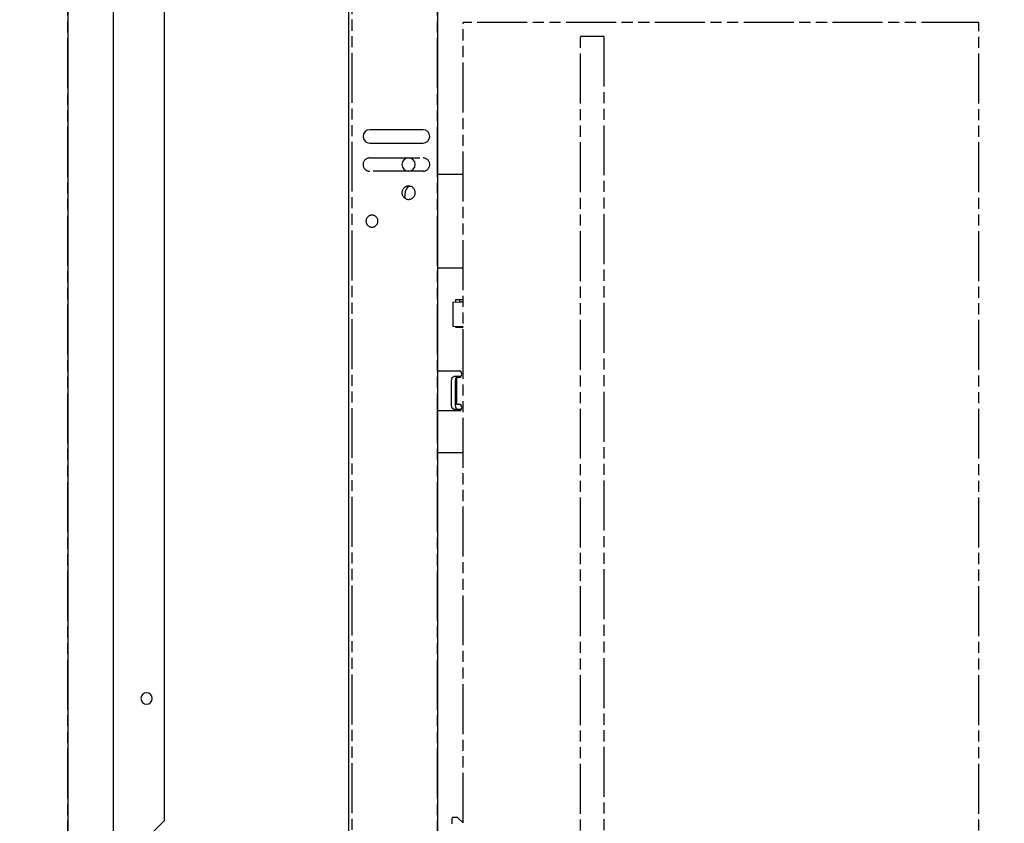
# Model space of a CAD drawing. Extents: x -156717 to 425753, y -51191 to 363295.
# Tile 271 of 502: x 135135 to 135578, y 112281 to 112643. Entities that reach past the tile are written whole.
import ezdxf

# ---------------------------------------------------------------- set-up
doc = ezdxf.new("R2010")
doc.units = 0
doc.header["$LTSCALE"] = 50
doc.linetypes.add('PHANTOM', pattern=[0.8, 0.45, -0.05, 0.1, -0.05, 0.1, -0.05])
doc.layers.get('0').update_dxf_attribs({"linetype": 'CONTINUOUS'})
doc.layers.get('Defpoints').update_dxf_attribs({"linetype": 'CONTINUOUS'})
doc.layers.add('DEFAULT_3', color=7, linetype='PHANTOM')
doc.layers.add('WL570---_TOEVOER', color=3, linetype='CONTINUOUS')
doc.styles.get("Standard").update_dxf_attribs({"font": 'ARIAL.TTF'})
doc.dimstyles.new('ISO-25', dxfattribs={"dimtxt": 2.5, "dimasz": 2.5, "dimexe": 1.25, "dimexo": 0.625, "dimtad": 1, "dimtih": 1, "dimdec": 4, "dimdsep": 46, "dimtxsty": 'Standard', "dimcen": 2.5, "dimadec": 0, "dimazin": 0, "dimtfac": 1, "dimtdec": 4, "dimtmove": 0, "dimatfit": 3, "dimfxl": 0, "dimtvp": 1, "dimtolj": 1, "dimtzin": 0, "dimarcsym": 0})

# ---------------------------------------------------------------- blocks, each defined once
blk = doc.blocks.new('*D158')
at = {"layer": 'Defpoints', "color": 0, "transparency": 16777216}
for p in [(135171.23, 112868.31), (134670.49, 112051.69), (135151.72, 112051.69)]:
    blk.add_point(p, dxfattribs=at)
at = {"layer": 'WL570---_TOEVOER', "color": 0, "lineweight": -2, "transparency": 16777216}
for p, q in [((135139.98, 112868.31), (134607.99, 112868.31)), ((134670.49, 112743.31), (134670.49, 112534.53)), ((134670.49, 112176.69), (134670.49, 112344.39)), ((135120.47, 112051.69), (134607.99, 112051.69))]:
    blk.add_line(p, q, dxfattribs=at)
at = {"layer": 'WL570---_TOEVOER', "color": 0, "transparency": 16777216}
for points in [[(134649.65, 112743.31), (134691.32, 112743.31), (134670.49, 112868.31)], [(134649.65, 112176.69), (134691.32, 112176.69), (134670.49, 112051.69)]]:
    blk.add_solid(points, dxfattribs=at)
at = {"layer": 'WL570---_TOEVOER', "color": 0, "transparency": 16777216, "insert": (134670.49, 112439.46), "char_height": 125, "attachment_point": 5}
blk.add_mtext('\\A1;817', dxfattribs=at)
blk = doc.blocks.new('*D172')
at = {"layer": 'Defpoints', "color": 0, "transparency": 16777216}
for p in [(134545.26, 113381.48), (135940.39, 113381.48), (135156.73, 112051.69)]:
    blk.add_point(p, dxfattribs=at)
at = {"layer": 'WL570---_TOEVOER', "color": 0, "lineweight": -2, "transparency": 16777216}
for p, q in [((135909.14, 113381.48), (134482.76, 113381.48)), ((134545.26, 113256.48), (134545.26, 112794.14)), ((134545.26, 112176.69), (134545.26, 112603.91)), ((135125.48, 112051.69), (134482.76, 112051.69))]:
    blk.add_line(p, q, dxfattribs=at)
at = {"layer": 'WL570---_TOEVOER', "color": 0, "transparency": 16777216}
for points in [[(134524.43, 113256.48), (134566.1, 113256.48), (134545.26, 113381.48)], [(134524.43, 112176.69), (134566.1, 112176.69), (134545.26, 112051.69)]]:
    blk.add_solid(points, dxfattribs=at)
at = {"layer": 'WL570---_TOEVOER', "color": 0, "transparency": 16777216, "insert": (134545.26, 112699.03), "char_height": 125, "attachment_point": 5}
blk.add_mtext('\\A1;1330 HT', dxfattribs=at)
blk = doc.blocks.new('*D173')
at = {"layer": 'Defpoints', "color": 0, "transparency": 16777216}
for p in [(137229.41, 113718.57), (135107.6, 113104.68), (137229.41, 112478.13)]:
    blk.add_point(p, dxfattribs=at)
at = {"layer": 'WL570---_TOEVOER', "color": 0, "lineweight": -2, "transparency": 16777216}
for p, q in [((135107.6, 113135.93), (135107.6, 113781.07)), ((137229.41, 112509.38), (137229.41, 113781.07)), ((135232.6, 113718.57), (137104.41, 113718.57))]:
    blk.add_line(p, q, dxfattribs=at)
at = {"layer": 'WL570---_TOEVOER', "color": 0, "transparency": 16777216}
for points in [[(135232.6, 113739.4), (135232.6, 113697.73), (135107.6, 113718.57)], [(137104.41, 113739.4), (137104.41, 113697.73), (137229.41, 113718.57)]]:
    blk.add_solid(points, dxfattribs=at)
at = {"layer": 'WL570---_TOEVOER', "color": 0, "transparency": 16777216, "insert": (136154.15, 113812.61), "char_height": 125, "attachment_point": 5}
blk.add_mtext('\\A1;2122 HT', dxfattribs=at)

msp = doc.modelspace()

# ---------------------------------------------------------------- linework, layer by layer
at = {"color": 7, "linetype": 'Continuous'}
for p, q in [((135283.12829, 112865.30548), (135283.12829, 112152.20153)), ((135323.13413, 112855.30402), (135323.13413, 112152.20153)), ((135316.63317, 112593.46586), (135292.62967, 112593.46586)), ((135292.62967, 112587.46498), (135316.63317, 112587.46498))]:
    msp.add_line(p, q, dxfattribs=at)
at = {"color": 3, "linetype": 'Continuous'}
for p, q in [((135156.60984, 112826.2998), (135156.60984, 112132.19862)), ((135177.11283, 112826.2998), (135177.11283, 112277.21976)), ((135200.11618, 112282.22049), (135200.11618, 112821.29907)), ((135195.11545, 112277.21976), (135200.11618, 112282.22049))]:
    msp.add_line(p, q, dxfattribs=at)
at = {"color": 7, "linetype": 'Continuous'}
for centre, start, end in [((135292.62967, 112590.46542), 90, 270), ((135316.63317, 112590.46542), 270, 90), ((135310.13222, 112577.76357), 90, 270), ((135310.13222, 112577.76357), 270, 90)]:
    msp.add_arc(centre, 3.00044, start, end, dxfattribs=at)
at = {"color": 3, "linetype": 'Continuous'}
for start, end in [(90, 270), (270, 90)]:
    msp.add_arc((135192.11502, 112337.2285), 2.55037, start, end, dxfattribs=at)
at = {"layer": 'DEFAULT_3', "color": 8, "linetype": 'PHANTOM'}
for p, q in [((135156.60984, 112132.19862), (135156.60984, 113371.37925)), ((135156.60984, 112132.19862), (135156.60984, 113371.37925)), ((135284.62851, 113348.07585), (135284.62851, 112132.19862)), ((135323.13413, 112132.19862), (135323.13413, 113348.07585)), ((135292.62968, 112580.764), (135316.63318, 112580.764)), ((135316.63318, 112574.76313), (135292.62968, 112574.76313))]:
    msp.add_line(p, q, dxfattribs=at)
at = {"layer": 'DEFAULT_3', "color": 6, "linetype": 'PHANTOM'}
for p, q in [((135337.95728, 112641.8229), (135334.63179, 112641.8229)), ((135334.63179, 112281.18533), (135334.63179, 112641.8229)), ((135334.63179, 112281.18533), (135334.63179, 112641.8229)), ((135563.58016, 112641.8229), (135337.95728, 112641.8229)), ((135566.90565, 112641.8229), (135563.58016, 112641.8229)), ((135566.90565, 112245.2901), (135566.90565, 112641.8229)), ((135566.90565, 112245.2901), (135566.90565, 112641.8229)), ((135389.3272, 112635.42197), (135387.51602, 112635.42197)), ((135387.51602, 112245.2901), (135387.51602, 112635.42197)), ((135398.04366, 112635.42197), (135389.3272, 112635.42197)), ((135398.04366, 112635.42197), (135398.04366, 112245.2901)), ((135323.13413, 112573.44294), (135334.63179, 112573.44294)), ((135308.58017, 112565.51611), (135308.51321, 112564.8091)), ((135308.51326, 112562.56727), (135308.51326, 112564.80181)), ((135308.67671, 112565.89789), (135308.58017, 112565.51611)), ((135308.98803, 112566.60259), (135308.67671, 112565.89789)), ((135309.44556, 112567.21334), (135308.98803, 112566.60259)), ((135310.0295, 112567.70543), (135309.44556, 112567.21334)), ((135310.62552, 112568.01047), (135310.0295, 112567.70543)), ((135323.13413, 112531.29679), (135334.63179, 112531.29679)), ((135330.21674, 112515.77973), (135333.04662, 112515.86567)), ((135330.21674, 112504.80773), (135330.21674, 112515.77973)), ((135331.40705, 112516.99471), (135333.04662, 112516.99471)), ((135331.40705, 112515.81588), (135331.40705, 112516.99471)), ((135333.04662, 112516.99471), (135333.04662, 112515.86567)), ((135333.04662, 112516.99471), (135334.63179, 112516.99471)), ((135333.04662, 112515.86567), (135334.63179, 112515.9138)), ((135333.04662, 112504.7218), (135330.21674, 112504.80773)), ((135331.40705, 112504.39287), (135331.40705, 112504.77158)), ((135333.04662, 112504.39287), (135331.40705, 112504.39287)), ((135333.04662, 112504.7218), (135333.04662, 112504.39287)), ((135334.63179, 112504.67366), (135333.04662, 112504.7218)), ((135334.63179, 112504.39287), (135333.04662, 112504.39287)), ((135323.13413, 112484.89003), (135333.07854, 112484.89003)), ((135333.7604, 112484.4506), (135333.07854, 112484.89003)), ((135334.04286, 112483.38981), (135333.7604, 112484.4506)), ((135329.42383, 112480.40237), (135329.78491, 112481.81649)), ((135329.42386, 112469.4006), (135329.42386, 112480.40237)), ((135329.78491, 112481.81649), (135330.65709, 112482.40258)), ((135330.65709, 112482.40258), (135333.77999, 112482.40258)), ((135331.43235, 112481.8165), (135331.07129, 112480.40237)), ((135331.07129, 112480.40237), (135331.07129, 112469.4006)), ((135331.63312, 112481.95141), (135331.43235, 112481.8165)), ((135332.30452, 112482.40257), (135331.63312, 112481.95141)), ((135331.67394, 112481.88959), (135331.67394, 112469.88784)), ((135332.52566, 112481.88959), (135331.67466, 112481.88959)), ((135333.07854, 112481.88959), (135332.52566, 112481.88959)), ((135333.07854, 112481.88959), (135333.7604, 112482.32902)), ((135333.7604, 112482.32902), (135333.77999, 112482.40258)), ((135333.77999, 112482.40258), (135334.04286, 112483.38981)), ((135333.07854, 112466.8874), (135323.13413, 112466.8874)), ((135329.78497, 112467.9864), (135329.42386, 112469.4006)), ((135330.65704, 112467.40045), (135329.78497, 112467.9864)), ((135330.65709, 112467.40045), (135330.65704, 112467.40045)), ((135332.30447, 112467.40039), (135330.65709, 112467.40039)), ((135331.07129, 112469.4006), (135331.4324, 112467.9864)), ((135331.4324, 112467.9864), (135332.30447, 112467.40039)), ((135331.67466, 112469.88784), (135332.52566, 112469.88784)), ((135333.77999, 112467.40039), (135332.30447, 112467.40039)), ((135332.52566, 112469.88784), (135333.07854, 112469.88784)), ((135333.7604, 112469.44842), (135333.07854, 112469.88784)), ((135333.07854, 112466.8874), (135333.7604, 112467.32683)), ((135334.04286, 112468.38762), (135333.7604, 112469.44842)), ((135333.7604, 112467.32683), (135333.77999, 112467.40039)), ((135333.77999, 112467.40039), (135334.04286, 112468.38762)), ((135334.63179, 112447.94464), (135323.13413, 112447.94464)), ((135329.77108, 112283.27064), (135329.77108, 112283.27064)), ((135329.77108, 112283.11343), (135329.77108, 112283.27043)), ((135329.77108, 112282.64413), (135329.77108, 112283.11343)), ((135329.77108, 112281.87625), (135329.77108, 112282.64413)), ((135329.77108, 112280.83188), (135329.77108, 112281.87625)), ((135332.05144, 112283.62069), (135330.12113, 112283.62069)), ((135332.05144, 112283.62069), (135330.12113, 112283.62069)), ((135334.63179, 112281.18533), (135332.29896, 112283.51816)), ((135334.63179, 112281.18533), (135332.29896, 112283.51816))]:
    msp.add_line(p, q, dxfattribs=at)
at = {"layer": 'DEFAULT_3', "color": 8, "linetype": 'PHANTOM'}
for centre, radius, start, end in [((135292.62968, 112577.76357), 3.00044, 90, 270), ((135316.63318, 112577.76357), 3.00044, 270, 90), ((135310.13223, 112565.06172), 3.00044, 90, 270), ((135310.13223, 112565.06172), 3.00044, 270, 90), ((135293.62982, 112552.25985), 2.70039, 0, 180), ((135293.62982, 112552.25985), 2.70039, 0, 180), ((135293.62982, 112552.25985), 2.70039, 180, 195.7179876), ((135293.62982, 112552.25985), 2.70039, 180, 195.709232), ((135293.62982, 112552.25985), 2.70039, 195.709232, 344.2907785), ((135293.62982, 112552.25985), 2.70039, 195.7179876, 344.2820183), ((135293.62982, 112552.25985), 2.70039, 344.2820183, 0), ((135293.62982, 112552.25985), 2.70039, 344.2907785, 0)]:
    msp.add_arc(centre, radius, start, end, dxfattribs=at)
at = {"layer": 'DEFAULT_3', "color": 6, "linetype": 'PHANTOM'}
for centre, start, end in [((135330.12113, 112283.27064), 157.9064903, 180), ((135330.12113, 112283.27064), 150.5326827, 157.9064903), ((135330.12113, 112283.27064), 135.0000315, 150.5326827), ((135330.12113, 112283.27064), 126.9588422, 135.0000315), ((135330.12113, 112283.27064), 112.5000157, 126.9588422), ((135330.12113, 112283.27064), 113.042031, 114.9269672), ((135330.12113, 112283.27064), 111.7583481, 113.042031), ((135330.12113, 112283.27064), 90, 112.5000157), ((135330.12113, 112283.27064), 90, 111.7583481), ((135332.05144, 112283.27064), 69.9713191, 90), ((135332.05144, 112283.27064), 70.0287628, 90), ((135332.05144, 112283.27064), 64.9712368, 70.0287628), ((135332.05144, 112283.27064), 65.0286805, 69.9713191), ((135332.05144, 112283.27064), 44.9999996, 65.0286805), ((135332.05144, 112283.27064), 44.9999996, 64.9712368)]:
    msp.add_arc(centre, 0.35005, start, end, dxfattribs=at)

# ---------------------------------------------------------------- dimensions: what is measured, and where the dimension line sits
at = {"layer": 'WL570---_TOEVOER'}
dim = msp.add_linear_dim(base=(137229.41199, 113718.56511), p1=(135107.6027, 113104.68397), p2=(137229.41199, 112478.13366), text='<> HT', dimstyle='ISO-25', override={"dimscale": 50, "dimdec": 0}, dxfattribs=at)
dim.commit()
dim.dimension.update_dxf_attribs({"geometry": '*D173', "text_midpoint": (136154.14915, 113718.56511), "dimtype": 160})
dim = msp.add_linear_dim(base=(134545.26244, 113381.48072), p1=(135156.72524, 112051.68688), p2=(135940.38646, 113381.48072), angle=90, text='<> HT', dimstyle='ISO-25', override={"dimscale": 50, "dimdec": 0}, dxfattribs=at)
dim.commit()
dim.dimension.update_dxf_attribs({"geometry": '*D172', "text_midpoint": (134545.26244, 112699.02912), "dimtype": 160})
dim = msp.add_linear_dim(base=(134670.4859, 112051.68688), p1=(135171.22736, 112868.30592), p2=(135151.72451, 112051.68688), angle=270, dimstyle='ISO-25', override={"dimscale": 50, "dimdec": 0}, dxfattribs=at)
dim.commit()
dim.dimension.update_dxf_attribs({"geometry": '*D158', "text_midpoint": (134670.4859, 112439.4587), "dimtype": 160})

doc.saveas('drawing.dxf')
